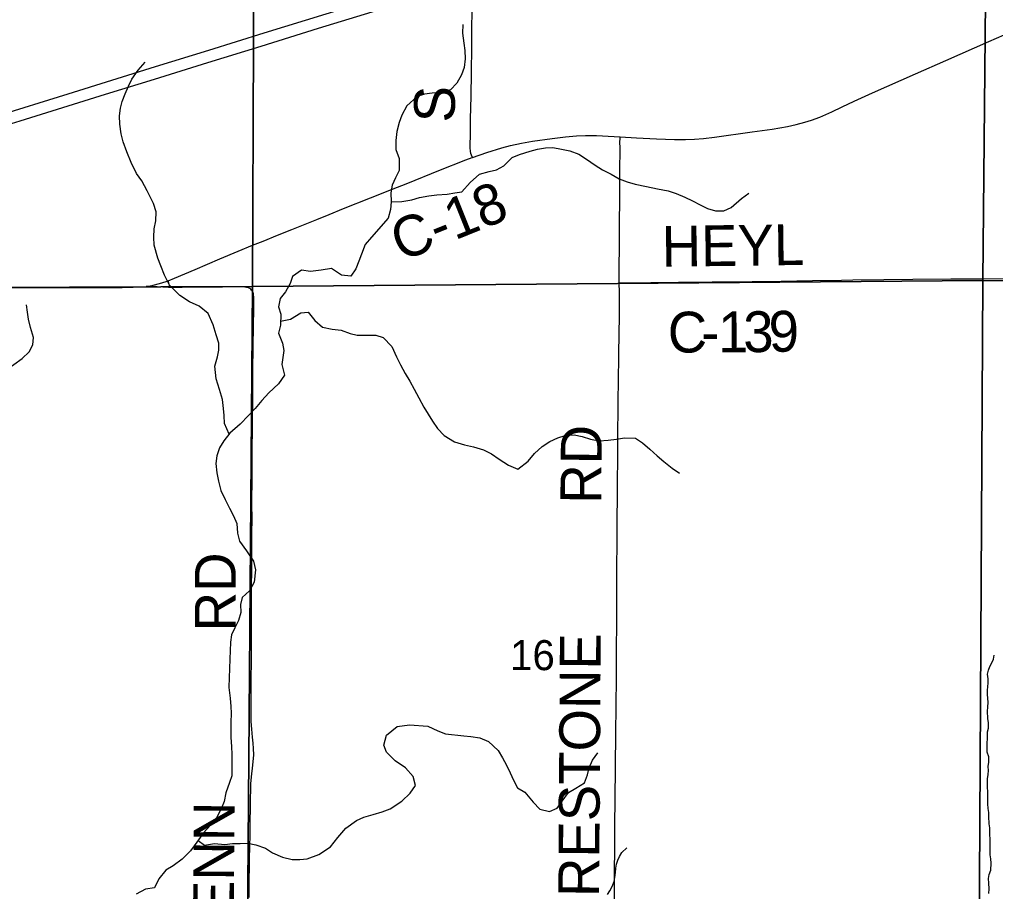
# Model space of a CAD drawing. Extents: x 1985906 to 2360102, y 891258 to 1222054.
# Drawn here: x 2085399 to 2092575, y 1010455 to 1016865 of the extents above; entities that cross this region are included whole.
import ezdxf

# ---------------------------------------------------------------- set-up
doc = ezdxf.new("R2010")
doc.units = 0
for name, color, linetype in [('GM_X_County_Road', 7, 'Continuous'), ('GM_X_County_Road_Text', 7, 'Continuous'), ('GM_X_Minor_River', 7, 'Continuous'), ('GM_X_Section', 7, 'Continuous'), ('GM_X_Section_Text', 7, 'Continuous'), ('GM_X_Township_Road', 7, 'Continuous'), ('GM_X_Township_Road_Text', 7, 'Continuous'), ('GM_X_US_Route', 7, 'Continuous')]:
    doc.layers.add(name, color=color, linetype=linetype)

msp = doc.modelspace()

# ---------------------------------------------------------------- linework, layer by layer
at = {"layer": 'GM_X_County_Road'}
for points in [[(2088729.4, 1015851.3), (2088723.4, 1015867.4), (2088718.2, 1015880.9), (2088715.6, 1015896.1), (2088713.7, 1015921.5), (2088713.9, 1016035.9), (2088715.3, 1016134), (2088719.2, 1016297.9), (2088721.6, 1016478.2), (2088724, 1016658.4), (2088725.9, 1016789.4), (2088727.8, 1016936.9)], [(2089814.4, 1016002.8), (2089936.5, 1015995.4), (2090083.9, 1015987.2), (2090214.5, 1015983.3), (2090296.8, 1015982.8), (2090362.5, 1015984.9), (2090428.6, 1015990.6), (2090509.4, 1016000.5), (2090786, 1016039.5), (2090932.4, 1016059.8), (2091046.4, 1016078.5), (2091110.8, 1016092.2), (2091174.4, 1016109.5), (2091221.4, 1016124.7), (2091283, 1016148.1), (2091372.2, 1016186.8), (2091447.7, 1016222.3), (2091536.5, 1016264.6), (2091670.7, 1016326.1), (2091986.2, 1016464.5), (2092211.3, 1016564.2), (2092526.2, 1016704), (2092751.3, 1016800.9)], [(2088729.4, 1015851.3), (2088835.5, 1015886.2), (2088946.3, 1015920.9), (2089009.5, 1015937.8), (2089089.3, 1015955.6), (2089169.9, 1015970), (2089315.9, 1015991.4), (2089413.5, 1016003.2), (2089495, 1016009.9), (2089560.3, 1016012.4), (2089641.4, 1016013.2), (2089772.2, 1016005.3), (2089814.4, 1016002.8)], [(2089809.2, 1014928.5), (2089808.5, 1015004.7), (2089810.6, 1015233.7), (2089811.7, 1015348.9), (2089812.2, 1015562.2), (2089812.6, 1015677), (2089813.2, 1015742.6), (2089814.8, 1015923), (2089814.3, 1015962), (2089814.4, 1015991.7), (2089814.4, 1016002.8)], [(2086491.5, 1014945.1), (2086539.4, 1014964.4), (2086689.7, 1015028.3), (2086871, 1015104.9), (2087006.8, 1015162.7), (2087113.1, 1015205.8), (2087189.4, 1015235.9), (2087295.3, 1015280), (2087401.1, 1015322.2), (2087584.8, 1015395.9), (2087676.1, 1015432.6), (2087781.4, 1015475.3), (2087980.9, 1015554), (2088133.4, 1015614.7), (2088255.4, 1015663), (2088482.7, 1015755.4), (2088681.6, 1015834.2), (2088727.8, 1015850.8), (2088729.4, 1015851.3)], [(2086331.3, 1014903.4), (2086350.1, 1014905.2), (2086382.3, 1014911.3), (2086429.5, 1014924.3), (2086477.4, 1014939.4), (2086491.5, 1014945.1)], [(2089809.2, 1014928.5), (2089835.1, 1014928.8), (2090245.4, 1014933.1), (2090491.6, 1014936.4), (2090787, 1014938.7), (2091000.4, 1014942.5), (2091230.1, 1014945.8), (2091443.5, 1014949.2), (2091525.5, 1014950.8), (2091755, 1014953.7), (2091968.3, 1014955.9), (2092247.3, 1014957.6), (2092477.1, 1014959.6), (2092772.6, 1014960.3)], [(2085102.6, 1014894.1), (2085480, 1014894.8), (2085675.5, 1014895.7), (2085857.5, 1014894.9), (2086054.4, 1014896.1), (2086152.8, 1014896.1), (2086235, 1014897.2), (2086300.7, 1014900.3), (2086331.3, 1014903.4)], [(2089774.3, 1010364.1), (2089774.4, 1010479.2), (2089774.9, 1010627.2), (2089776, 1010741.3), (2089777.5, 1010954.4), (2089778.1, 1011118.5), (2089781.3, 1011380.5), (2089783.4, 1011610.3), (2089786, 1011823.9), (2089786.6, 1011872.9), (2089788, 1011971.4), (2089788.5, 1012069.6), (2089788.6, 1012151.6), (2089789.3, 1012233.9), (2089791.4, 1012430.8), (2089790.9, 1012578.3), (2089791.4, 1012757.5), (2089791.9, 1012872.1), (2089792.9, 1012984.1), (2089794.6, 1013184.7), (2089795.7, 1013364.4), (2089796.2, 1013443.6), (2089796.7, 1013510.3), (2089798.3, 1013594.2), (2089798.4, 1013791.1), (2089798.5, 1013856.8), (2089800, 1013967.7), (2089801, 1014068.8), (2089803.1, 1014201.1), (2089805.8, 1014397.5), (2089808.2, 1014561.7), (2089809.8, 1014676.5), (2089809.9, 1014857.1), (2089809.2, 1014928.5)]]:
    msp.add_lwpolyline(points, dxfattribs=at)
at = {"layer": 'GM_X_Minor_River'}
for points in [[(2088659.6, 1016828.5), (2088655.9, 1016764.4), (2088666.3, 1016692.3), (2088672.6, 1016636.3), (2088674.9, 1016576.2), (2088667.3, 1016512.1), (2088649.6, 1016457.9), (2088613.9, 1016397.6), (2088568.2, 1016347.3), (2088494.3, 1016326.8), (2088432.4, 1016322.5), (2088376.4, 1016316.2), (2088322.5, 1016299.8), (2088246.9, 1016231.3), (2088209.3, 1016163), (2088189.6, 1016106.8), (2088173.9, 1016040.6), (2088166.3, 1015974.5), (2088166.7, 1015908.4), (2088191, 1015844.5), (2088189.5, 1015756.3), (2088163.8, 1015702.1), (2088140.1, 1015647.9), (2088130.4, 1015589.8), (2088132.8, 1015523.7), (2088127.1, 1015469.6), (2088109.4, 1015405.4), (2087986.2, 1015264.5), (2087940.5, 1015212.2), (2087912.9, 1015139.9), (2087895.2, 1015087.7), (2087871.5, 1015031.5), (2087835.8, 1014979.3), (2087765.8, 1014984.9), (2087693.5, 1015034.5), (2087617.6, 1015022), (2087539.6, 1015013.6), (2087473.6, 1015023.2), (2087405.8, 1014974.8), (2087388.1, 1014924.6), (2087354.4, 1014864.3), (2087316.7, 1014814), (2087303.1, 1014751.9), (2087319.4, 1014697.9), (2087317.8, 1014617.8), (2087302.1, 1014559.6), (2087332.5, 1014485.7), (2087342.8, 1014431.7), (2087335.1, 1014381.6), (2087327.4, 1014329.4), (2087347.8, 1014251.5), (2087304.2, 1014187.1), (2087232.6, 1014120.6), (2087180.9, 1014064.3), (2087131.2, 1014005.9), (2087081.5, 1013953.5), (2087021.8, 1013891.1), (2086946.2, 1013824.6), (2086902.5, 1013768.3), (2086868.8, 1013716), (2086849.1, 1013657.8), (2086843.4, 1013601.7), (2086849.8, 1013531.6), (2086862.2, 1013471.6), (2086880.5, 1013403.6), (2086910.9, 1013337.7), (2086943.2, 1013273.8), (2086971.6, 1013215.9), (2086997.8, 1013160), (2087002.2, 1013089.9), (2087016.6, 1013029.9), (2087067, 1012958.1), (2087119.4, 1012882.3), (2087133.7, 1012820.3), (2087124.2, 1012728.2), (2087090.6, 1012665.9), (2087036.9, 1012615.5), (2087023.1, 1012565.4), (2087025.5, 1012505.3), (2087009.8, 1012447.1), (2086982.1, 1012392.9), (2086958.4, 1012340.7), (2086950.7, 1012288.6), (2086949, 1012224.5), (2086945.3, 1012166.4), (2086943.7, 1012092.3), (2086940.1, 1012028.2), (2086938.5, 1011954.1), (2086946.9, 1011876), (2086953.3, 1011816), (2086955.5, 1011765.9), (2086953.9, 1011697.8), (2086952.2, 1011637.7), (2086952.5, 1011587.7), (2086956.9, 1011521.6), (2086959.2, 1011461.5), (2086960.1, 1011305.3), (2086942.4, 1011255.2), (2086916.8, 1011180.9), (2086903.1, 1011116.7), (2086881.4, 1011062.5)], [(2086940.6, 1013817.3), (2086905.8, 1013894.4), (2086903.5, 1013954.5), (2086899.2, 1014004.5), (2086890.8, 1014072.6), (2086870.4, 1014144.6), (2086846, 1014222.5), (2086835.5, 1014316.6), (2086855.1, 1014384.8), (2086864.8, 1014434.9), (2086864.6, 1014487), (2086844.2, 1014546.9), (2086823.8, 1014620.9), (2086785.4, 1014702.8), (2086719.1, 1014758.5), (2086648.9, 1014790.1), (2086578.6, 1014835.8), (2086502.2, 1014913.4), (2086465.8, 1014985.3), (2086437.5, 1015053.2), (2086415.1, 1015111.2), (2086388.6, 1015205.2), (2086386.3, 1015265.2), (2086390, 1015325.3), (2086401.6, 1015385.5), (2086403.3, 1015451.6), (2086384.9, 1015511.6), (2086336.4, 1015605.4), (2086298, 1015679.3), (2086259.7, 1015733.1), (2086219.3, 1015813), (2086186.9, 1015892.9), (2086160.5, 1015964.8), (2086146.1, 1016024.8), (2086135.7, 1016096.9), (2086135.4, 1016157), (2086141.1, 1016213.1), (2086154.8, 1016263.2), (2086176.5, 1016319.4), (2086200.2, 1016375.6), (2086223.9, 1016425.8), (2086271.6, 1016492.2), (2086323.2, 1016552.6)], [(2088132.8, 1015523.7), (2088210.8, 1015526.2), (2088282.7, 1015540.6), (2088340.6, 1015556.9), (2088408.5, 1015569.4), (2088466.5, 1015575.7), (2088542.4, 1015582.2), (2088600.4, 1015590.5), (2088652.3, 1015598.8), (2088711.9, 1015667.2), (2088781.6, 1015727.7), (2088851.5, 1015748.2), (2088905.4, 1015760.5), (2088961.3, 1015788.8), (2089020.9, 1015851.3), (2089074.8, 1015873.6), (2089154.7, 1015896.1), (2089208.6, 1015912.4), (2089266.5, 1015922.8), (2089320.5, 1015923.1), (2089384.6, 1015911.4), (2089444.6, 1015899.8), (2089510.8, 1015874.1), (2089567, 1015838.4), (2089631.2, 1015794.7), (2089685.4, 1015759), (2089749.6, 1015727.3), (2089807.7, 1015693.6), (2089865.9, 1015671.9), (2089926, 1015654.2), (2090010, 1015638.7), (2090090.1, 1015621.2), (2090168.2, 1015605.6), (2090228.3, 1015585.9), (2090290.5, 1015558.2), (2090348.6, 1015532.5), (2090404.8, 1015502.8), (2090456.9, 1015475.1), (2090517, 1015457.4), (2090577, 1015459.8), (2090630.9, 1015484.1), (2090708.5, 1015548.7), (2090762.3, 1015589)], [(2085264.1, 1013496.4), (2085201.7, 1013566.1), (2085143.5, 1013615.8), (2085085.2, 1013675.6), (2085048.8, 1013741.5), (2085034.5, 1013793.4), (2085030.2, 1013855.5), (2085039.8, 1013917.6), (2085057.4, 1013987.8), (2085079.1, 1014042), (2085134.7, 1014122.5), (2085182.4, 1014178.8), (2085240.1, 1014231.2), (2085287.8, 1014283.6), (2085357.5, 1014330), (2085417.3, 1014372.4), (2085469, 1014422.8), (2085496.7, 1014473), (2085502.4, 1014527.1), (2085480, 1014601.1), (2085465.7, 1014661.1), (2085457.4, 1014713.1), (2085451.1, 1014767.2)], [(2087318.4, 1014647.2), (2087391.6, 1014662.3), (2087467.3, 1014708.8), (2087521.3, 1014713.1), (2087569.6, 1014651.3), (2087627.9, 1014603.5), (2087698, 1014587.9), (2087764, 1014582.3), (2087830.1, 1014556.7), (2087882.2, 1014545), (2087952.2, 1014545.4), (2088020.2, 1014543.8), (2088072.3, 1014528), (2088136.6, 1014460.3), (2088171, 1014386.4), (2088199.4, 1014326.5), (2088233.7, 1014262.6), (2088268, 1014206.7), (2088300.3, 1014146.8), (2088334.7, 1014085), (2088373.1, 1014015.1), (2088403.4, 1013963.2), (2088435.6, 1013911.3), (2088471.9, 1013859.5), (2088522.2, 1013807.7), (2088598.5, 1013760.1), (2088670.6, 1013738.4), (2088736.6, 1013724.8), (2088810.8, 1013701.2), (2088868.9, 1013671.5), (2088925.1, 1013633.8), (2088993.4, 1013588.1), (2089063.5, 1013558.5), (2089139.2, 1013619), (2089186.9, 1013675.3), (2089242.6, 1013725.7), (2089298.4, 1013762.1), (2089356.3, 1013790.5), (2089410.2, 1013806.8), (2089478.1, 1013813.2), (2089536.2, 1013799.5), (2089598.3, 1013779.9), (2089660.4, 1013768.2), (2089728.3, 1013772.6), (2089788.3, 1013781), (2089848.2, 1013789.3), (2089928.2, 1013787.8), (2089980.4, 1013754), (2090032.7, 1013706.3), (2090086.9, 1013658.5), (2090137.2, 1013616.8), (2090197.4, 1013567), (2090251.6, 1013531.3)], [(2092513, 1011509.3), (2092514.8, 1011541.5), (2092516.6, 1011585.7), (2092516.3, 1011627.8), (2092524.2, 1011656), (2092524, 1011694.1), (2092519.8, 1011726.2), (2092515.5, 1011780.4), (2092519.4, 1011810.5), (2092521.2, 1011846.7), (2092519.1, 1011872.8), (2092516.9, 1011904.9), (2092516.7, 1011933), (2092518.6, 1011961.1), (2092520.5, 1011987.2), (2092520.3, 1012017.3), (2092516.1, 1012053.4), (2092524, 1012081.5), (2092533.8, 1012109.7), (2092547.7, 1012135.9), (2092559.6, 1012164), (2092565.5, 1012192.2)], [(2086711.8, 1010829.6), (2086758.9, 1010795.5), (2086832.8, 1010807.9), (2086908.9, 1010800.4), (2086964.8, 1010806.7), (2087020.8, 1010809), (2087078.8, 1010811.3), (2087136.9, 1010797.7), (2087207, 1010774), (2087259.2, 1010740.3), (2087333.4, 1010706.7), (2087403.4, 1010691.1), (2087461.4, 1010691.4), (2087513.4, 1010695.7), (2087599.2, 1010726.2), (2087684.9, 1010782.8), (2087740.5, 1010851.2), (2087798.2, 1010919.7), (2087877.8, 1010978.2), (2087929.7, 1011000.5), (2087999.6, 1011021), (2088065.5, 1011041.4), (2088123.4, 1011061.7), (2088209, 1011120.3), (2088270.7, 1011178.7), (2088310.4, 1011235), (2088294, 1011301), (2088237.7, 1011364.8), (2088161.4, 1011414.4), (2088097.1, 1011478.1), (2088078.8, 1011530.1), (2088098.4, 1011604.3), (2088176, 1011666.8), (2088265.9, 1011681.4), (2088402, 1011670.1), (2088474.2, 1011636.5), (2088530.3, 1011614.8), (2088666.4, 1011599.6), (2088718.4, 1011593.9), (2088784.4, 1011584.2), (2088848.6, 1011556.6), (2088919, 1011490.9), (2088951.3, 1011437), (2088979.5, 1011383.1), (2089007.9, 1011327.2), (2089030.2, 1011273.2), (2089060.5, 1011217.3), (2089114.6, 1011185.6), (2089175, 1011111.9), (2089225.3, 1011060.1), (2089295.4, 1011042.5), (2089351.3, 1011068.8), (2089389, 1011119.1), (2089436.6, 1011183.5), (2089490.5, 1011215.8), (2089554.2, 1011254.2), (2089575.9, 1011312.4), (2089587.6, 1011364.6), (2089613.3, 1011420.8), (2089651, 1011475.1)], [(2092526.6, 1010441.4), (2092528.4, 1010473.5), (2092526.2, 1010515.7), (2092524, 1010551.8), (2092529.9, 1010579.9), (2092541.7, 1010612.1), (2092543.5, 1010664.3), (2092541.3, 1010694.4), (2092537.1, 1010724.5), (2092536.6, 1010822.9), (2092534.2, 1010891.1), (2092534.1, 1010923.2), (2092529.9, 1010953.3), (2092527.6, 1011005.5), (2092525.5, 1011035.6), (2092521.3, 1011065.7), (2092519.1, 1011099.8), (2092518.6, 1011192.2), (2092516.5, 1011218.3), (2092516.1, 1011284.5), (2092522, 1011314.7), (2092523.8, 1011344.8), (2092521.7, 1011372.9), (2092525.5, 1011405), (2092525.3, 1011445.2), (2092515.1, 1011479.2), (2092513, 1011509.3)], [(2086881.4, 1011062.5), (2086847.8, 1010996.3), (2086804.1, 1010941.9), (2086752.4, 1010885.6), (2086702.8, 1010817.2), (2086655.1, 1010752.8), (2086595.5, 1010692.4), (2086527.8, 1010643.9), (2086475.9, 1010611.6), (2086424.3, 1010549.2), (2086390.6, 1010482.9), (2086324.7, 1010472.5), (2086256.9, 1010436.1)], [(2089723.1, 1010432.8), (2089739, 1010460.9), (2089756.9, 1010491.2), (2089770.7, 1010529.4), (2089776.5, 1010557.5), (2089780.4, 1010593.6), (2089784.2, 1010625.8), (2089788.1, 1010655.9), (2089797.9, 1010686.1), (2089809.8, 1010712.2), (2089827.7, 1010742.4), (2089863.6, 1010776.7)]]:
    msp.add_lwpolyline(points, dxfattribs=at)
at = {"layer": 'GM_X_Section'}
for points in [[(2092534.2, 1020341), (2092482.4, 1014947.7), (2087111.5, 1014901.6), (2087135.3, 1020300.8)], [(2098003.5, 1020315.5), (2097937.6, 1014926.1), (2092482.4, 1014947.7), (2092534.2, 1020341)], [(2087135.3, 1020300.8), (2087111.5, 1014901.6), (2081724.6, 1014883.5), (2081744.5, 1020248.5)], [(2087111.5, 1014901.6), (2092482.4, 1014947.7), (2092452.1, 1009640.6), (2087071.5, 1009546.5)], [(2092482.4, 1014947.7), (2097937.6, 1014926.1), (2097869.4, 1009570.8), (2092452.1, 1009640.6)], [(2081724.6, 1014883.5), (2087111.5, 1014901.6), (2087071.5, 1009546.5), (2081716.5, 1009558.5)]]:
    msp.add_lwpolyline(points, close=True, dxfattribs=at)
at = {"layer": 'GM_X_Township_Road'}
for points in [[(2086504.4, 1014896.2), (2086503.5, 1014899.7), (2086498.4, 1014919.2), (2086493.4, 1014938.2), (2086491.5, 1014945.1)], [(2086504.4, 1014896.2), (2086495.1, 1014896.2), (2086411.2, 1014899.1), (2086368, 1014901.4), (2086331.3, 1014903.4)], [(2087088.8, 1010411.5), (2087088.5, 1010471.9), (2087088.3, 1010512.7), (2087093.5, 1010814.2), (2087094.1, 1010840.3), (2087095.1, 1010905.9), (2087095.7, 1010970), (2087097.2, 1011069.5), (2087097.8, 1011152.3), (2087098.8, 1011187.7), (2087100.5, 1011248.5), (2087106.1, 1011320.1), (2087111.3, 1011361.2), (2087117.6, 1011408.1), (2087121.3, 1011458.6), (2087120.7, 1011506), (2087117.1, 1011545.1), (2087112.4, 1011589.9), (2087107.2, 1011649.3), (2087103.1, 1011705.1), (2087102, 1011754.6), (2087102.6, 1011883.8), (2087102.6, 1012015.6), (2087103.8, 1012147.6), (2087103.7, 1012263.6), (2087105.3, 1012460), (2087105.8, 1012606.9), (2087105.3, 1012705.9), (2087106.4, 1012804.3), (2087106.2, 1012886.2), (2087108, 1013084.1), (2087108.5, 1013198.7), (2087107.5, 1013297.2), (2087107.5, 1013345.6), (2087108.6, 1013460.8), (2087110.1, 1013559.3), (2087109.6, 1013641.5), (2087110.2, 1013722.8), (2087111.2, 1013839), (2087113.3, 1013952.6), (2087114.4, 1014035.4), (2087115.4, 1014117.5), (2087115.3, 1014281.3), (2087117.3, 1014461.4), (2087118.7, 1014608), (2087120.8, 1014740.3), (2087121.8, 1014789.3), (2087121.8, 1014823.1), (2087120.3, 1014841.9), (2087119.1, 1014848.8), (2087117.2, 1014855), (2087114.1, 1014862.6), (2087110.3, 1014869.6), (2087105.6, 1014876.1), (2087100, 1014882.1), (2087093.3, 1014886.8), (2087086.5, 1014890.9), (2087078.5, 1014894), (2087071.1, 1014896.2), (2087063, 1014897.8), (2087054.8, 1014898.7), (2087021.9, 1014899.6), (2086948.9, 1014898.8), (2086890.9, 1014898.1), (2086792.1, 1014896.6), (2086594.9, 1014896), (2086504.4, 1014896.2)]]:
    msp.add_lwpolyline(points, dxfattribs=at)
at = {"layer": 'GM_X_US_Route'}
for points in [[(2084574, 1015864.9), (2085404.6, 1016121.3), (2086031.3, 1016315.4), (2086391.8, 1016426.3), (2086783.3, 1016548.4), (2087175.1, 1016669.7), (2087598.4, 1016800.6), (2088523.2, 1017086.8), (2088732, 1017151.3), (2088977.8, 1017227.3), (2089996.7, 1017542.7), (2090545.3, 1017712.7), (2091093.9, 1017882.5), (2091564.1, 1018028), (2094463.8, 1018926)], [(2084142.8, 1015819.4), (2085756.9, 1016319), (2086399, 1016518.7), (2086791, 1016639.7), (2087198.5, 1016765.9), (2087653.2, 1016906.5), (2088186.1, 1017071.7), (2088719.3, 1017236.1), (2088733.5, 1017240.5), (2089048.4, 1017338.4), (2089848, 1017585.7), (2090380.8, 1017751.3), (2090930, 1017919.6), (2091321.6, 1018041.9), (2092450.1, 1018391.6), (2093469, 1018707.6)]]:
    msp.add_lwpolyline(points, dxfattribs=at)

# ---------------------------------------------------------------- texts
at = {"layer": 'GM_X_County_Road_Text'}
for s, rotation, p in [('S', 88.79136, (2088597.7, 1016106)), ('C-18', 21.86192, (2088206.1, 1015082.9)), ('HEYL', 0.76308, (2090122.9, 1015047.2)), ('3', 0.50153, (2090721.7, 1014419.2)), ('9', 1.30594, (2090911.1, 1014420.9)), ('C', 0.30248, (2090166.1, 1014416.1)), ('1', 0.35302, (2090536, 1014418.1)), ('-', 0.31579, (2090412.6, 1014417.4)), ('RD', 89.50633, (2089675.8, 1013304.2)), ('FIRESTONE', 89.62826, (2089658.1, 1010057.2))]:
    msp.add_text(s, height=300, rotation=rotation, dxfattribs=at).set_placement(p)
at = {"layer": 'GM_X_Section_Text'}
msp.add_text('16', height=221, rotation=0.00001, dxfattribs=at).set_placement((2089006.2, 1012082.1))
at = {"layer": 'GM_X_Township_Road_Text'}
for s, rotation, p in [('RD', 90, (2086988.5, 1012367.7)), ('BRENN', 89.59306, (2086970.9, 1009709.6))]:
    msp.add_text(s, height=300, rotation=rotation, dxfattribs=at).set_placement(p)

doc.saveas('drawing.dxf')
